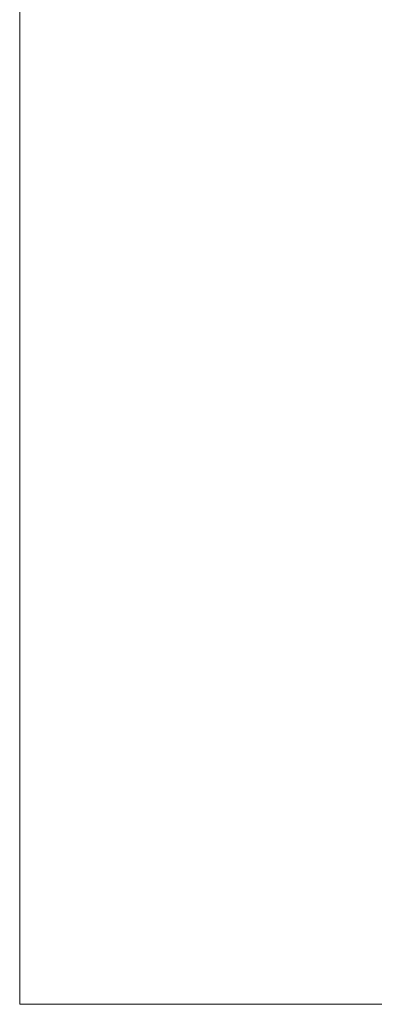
# Model space of a CAD drawing. Header units: millimetres. Extents: x -16331 to -10174, y -4135 to -3584.
# Tile 416 of 456: x -10184.163 to -10183.564, y -4013.756 to -4012.091. Entities that reach past the tile are written whole.
import ezdxf

# ---------------------------------------------------------------- set-up
doc = ezdxf.new("R2010")
doc.units = ezdxf.units.MM
doc.layers.add('DI-Elementos externos em corte', color=9, linetype='Continuous', lineweight=18)

msp = doc.modelspace()

# ---------------------------------------------------------------- linework, layer by layer
at = {"layer": 'DI-Elementos externos em corte'}
for p, q in [((-10184.1634, -4011.7239), (-10184.1634, -4013.7556)), ((-10184.1634, -4013.7556), (-10184.0791, -4013.7556)), ((-10184.0791, -4013.7556), (-10183.9568, -4013.7556)), ((-10183.9568, -4013.7556), (-10183.5638, -4013.7556)), ((-10183.5638, -4013.7556), (-10183.5234, -4013.7556))]:
    msp.add_line(p, q, dxfattribs=at)
at = {"layer": 'DI-Elementos externos em corte', "lineweight": 5}
for p, q in [((-10184.1634, -4011.7239), (-10184.1634, -4013.7556)), ((-10184.1634, -4013.7556), (-10184.0791, -4013.7556)), ((-10184.0791, -4013.7556), (-10183.9568, -4013.7556)), ((-10183.9568, -4013.7556), (-10183.5638, -4013.7556)), ((-10183.5638, -4013.7556), (-10183.5234, -4013.7556))]:
    msp.add_line(p, q, dxfattribs=at)

doc.saveas('drawing.dxf')
